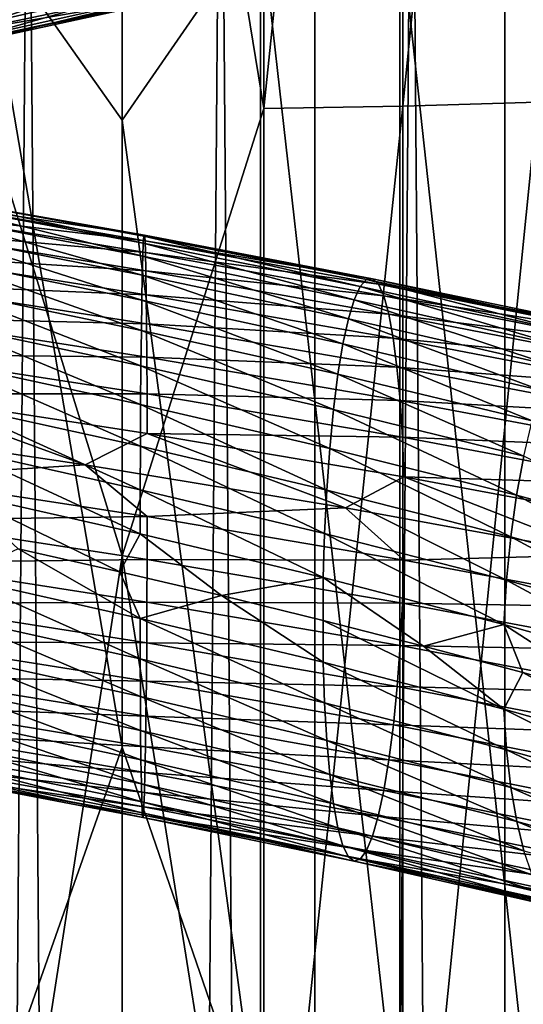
# Model space of a CAD drawing. Header units: metres. Extents: x -44 to 117, y -432 to 89.
# Tile 611 of 656: x -0.8 to 3.14, y -228.22 to -220.5. Entities that reach past the tile are written whole.
import ezdxf

# ---------------------------------------------------------------- set-up
doc = ezdxf.new("R2010")
doc.units = ezdxf.units.M
doc.layers.add('solid_125568', color=7, linetype='CONTINUOUS')

msp = doc.modelspace()

# ---------------------------------------------------------------- linework, layer by layer
at = {"layer": 'solid_125568'}
for points in [[(0, -312.351715, 242.333755), (0, -117.55674, 207.986145), (-1.509208, -117.572006, 207.899582)], [(-1.509208, -312.366974, 242.247192), (0, -312.351715, 242.333755), (-1.509208, -117.572006, 207.899582)], [(1.509208, -312.366974, 242.247192), (1.509208, -117.572006, 207.899582), (0, -117.55674, 207.986145)], [(1.509208, -312.366974, 242.247192), (0, -117.55674, 207.986145), (0, -312.351715, 242.333755)], [(2.998006, -312.412567, 241.988663), (2.998006, -117.617592, 207.641052), (1.509208, -117.572006, 207.899582)], [(1.509208, -312.366974, 242.247192), (2.998006, -312.412567, 241.988663), (1.509208, -117.572006, 207.899582)], [(4.446262, -312.487854, 241.561676), (4.446262, -117.692879, 207.214066), (2.998006, -117.617592, 207.641052)], [(2.998006, -312.412567, 241.988663), (4.446262, -312.487854, 241.561676), (2.998006, -117.617592, 207.641052)], [(2.998006, -316.805725, 217.073853), (2.998006, -122.010742, 182.726242), (4.446262, -121.935455, 183.153229)], [(4.446262, -316.730438, 217.500839), (2.998006, -316.805725, 217.073853), (4.446262, -121.935455, 183.153229)], [(1.509208, -316.851318, 216.815323), (1.509208, -122.056328, 182.467712), (2.998006, -122.010742, 182.726242)], [(2.998006, -316.805725, 217.073853), (1.509208, -316.851318, 216.815323), (2.998006, -122.010742, 182.726242)], [(-1.509208, -316.851318, 216.815323), (-1.509208, -122.056328, 182.467712), (0, -122.071594, 182.381149)], [(0, -316.866577, 216.72876), (-1.509208, -316.851318, 216.815323), (0, -122.071594, 182.381149)], [(0, -316.866577, 216.72876), (0, -122.071594, 182.381149), (1.509208, -122.056328, 182.467712)], [(1.509208, -316.851318, 216.815323), (0, -316.866577, 216.72876), (1.509208, -122.056328, 182.467712)], [(0, -214.391464, 954.002747), (-1.085199, -210.665695, 954.157349), (-1.085199, -221.198395, 953.34967)], [(1.109473, -210.665558, 954.154236), (0, -214.391464, 954.002747), (1.109473, -221.198105, 953.346497)], [(1.109473, -221.198105, 953.346497), (2.201037, -221.179016, 953.130127), (2.201037, -210.657364, 953.937134)], [(1.109473, -210.665558, 954.154236), (1.109473, -221.198105, 953.346497), (2.201037, -210.657364, 953.937134)], [(2.201037, -221.179016, 953.130127), (3.254865, -221.147583, 952.773499), (3.254865, -210.64389, 953.579407)], [(2.201037, -210.657364, 953.937134), (2.201037, -221.179016, 953.130127), (3.254865, -210.64389, 953.579407)], [(0, -224.705765, 953.031067), (0, -214.391464, 954.002747), (-1.085199, -221.198395, 953.34967)], [(1.109473, -221.198105, 953.346497), (0, -214.391464, 954.002747), (0, -224.705765, 953.031067)], [(0, -216.35582, 936.800232), (0, -221.287659, 936.31311), (-1.109473, -219.717224, 936.555359)], [(1.085199, -219.716934, 936.552185), (0, -221.287659, 936.31311), (0, -216.35582, 936.800232)], [(0, -226.205261, 935.698547), (-1.109473, -229.3535, 935.310547), (-1.109473, -219.717224, 936.555359)], [(0, -221.287659, 936.31311), (0, -226.205261, 935.698547), (-1.109473, -219.717224, 936.555359)], [(1.085199, -219.716934, 936.552185), (1.085199, -229.353058, 935.307434), (0, -221.287659, 936.31311)], [(2.177384, -229.382584, 935.51947), (1.085199, -229.353058, 935.307434), (1.085199, -219.716934, 936.552185)], [(2.177384, -219.735779, 936.765442), (2.177384, -229.382584, 935.51947), (1.085199, -219.716934, 936.552185)], [(3.232239, -229.431473, 935.871033), (2.177384, -229.382584, 935.51947), (2.177384, -219.735779, 936.765442)], [(3.232239, -219.766937, 937.119019), (3.232239, -229.431473, 935.871033), (2.177384, -219.735779, 936.765442)], [(-1.09608, -220.532303, 962.491394), (-1.068069, -220.378265, 962.112427), (0.551019, -219.997116, 962.180481)], [(0.564795, -220.150558, 962.560486), (-1.09608, -220.532303, 962.491394), (0.551019, -219.997116, 962.180481)], [(-1.125075, -220.631668, 962.89032), (-1.09608, -220.532303, 962.491394), (0.564795, -220.150558, 962.560486)], [(0.57912, -220.249298, 962.960388), (-1.125075, -220.631668, 962.89032), (0.564795, -220.150558, 962.560486)], [(-1.235208, -220.453323, 964.494873), (-1.209227, -220.587021, 964.111511), (0.623865, -220.202652, 964.183716)], [(0.623865, -220.202652, 964.183716), (-1.209227, -220.587021, 964.111511), (0.609257, -220.276718, 963.781555)], [(-1.153965, -220.67485, 963.299683), (-1.125075, -220.631668, 962.89032), (0.57912, -220.249298, 962.960388)], [(0.594057, -220.291824, 963.370605), (-1.153965, -220.67485, 963.299683), (0.57912, -220.249298, 962.960388)], [(-1.209227, -220.587021, 964.111511), (-1.182073, -220.660416, 963.709961), (0.609257, -220.276718, 963.781555)], [(0.609257, -220.276718, 963.781555), (-1.182073, -220.660416, 963.709961), (0.594057, -220.291824, 963.370605)], [(-1.182073, -220.660416, 963.709961), (-1.153965, -220.67485, 963.299683), (0.594057, -220.291824, 963.370605)], [(2.201037, -231.646255, 951.791016), (3.254865, -231.596939, 951.436462), (3.254865, -221.147583, 952.773499)], [(2.201037, -221.179016, 953.130127), (2.201037, -231.646255, 951.791016), (3.254865, -221.147583, 952.773499)], [(0, -224.705765, 953.031067), (-1.085199, -221.198395, 953.34967), (-1.085199, -231.676636, 952.009338)], [(1.109473, -221.198105, 953.346497), (0, -224.705765, 953.031067), (1.109473, -231.676193, 952.006165)], [(1.109473, -231.676193, 952.006165), (2.201037, -231.646255, 951.791016), (2.201037, -221.179016, 953.130127)], [(1.109473, -221.198105, 953.346497), (1.109473, -231.676193, 952.006165), (2.201037, -221.179016, 953.130127)], [(1.085199, -229.353058, 935.307434), (0, -226.205261, 935.698547), (0, -221.287659, 936.31311)], [(-1.651949, -221.919098, 929.321228), (0.178995, -222.233887, 929.200806), (-1.687325, -222.013214, 928.937073)], [(-1.614712, -221.875076, 929.722778), (0.174466, -222.190857, 929.604126), (-1.651949, -221.919098, 929.321228)], [(0.174466, -222.190857, 929.604126), (0.178995, -222.233887, 929.200806), (-1.651949, -221.919098, 929.321228)], [(0.169812, -222.197189, 930.015137), (0.174466, -222.190857, 929.604126), (-1.614712, -221.875076, 929.722778)], [(-1.576071, -221.880402, 930.131958), (0.169812, -222.197189, 930.015137), (-1.614712, -221.875076, 929.722778)], [(0.165557, -222.252075, 930.424133), (0.169812, -222.197189, 930.015137), (-1.576071, -221.880402, 930.131958)], [(-1.53653, -221.934326, 930.539246), (0.165557, -222.252075, 930.424133), (-1.576071, -221.880402, 930.131958)], [(0.16174, -222.354675, 930.821594), (0.165557, -222.252075, 930.424133), (-1.53653, -221.934326, 930.539246)], [(-1.497075, -222.03598, 930.934998), (0.16174, -222.354675, 930.821594), (-1.53653, -221.934326, 930.539246)], [(-1.687325, -222.013214, 928.937073), (0.182829, -222.327042, 928.814819), (-1.719935, -222.157196, 928.579163)], [(0.178995, -222.233887, 929.200806), (0.182829, -222.327042, 928.814819), (-1.687325, -222.013214, 928.937073)], [(0.158075, -222.504059, 931.197754), (0.16174, -222.354675, 930.821594), (-1.497075, -222.03598, 930.934998)], [(-1.459015, -222.184479, 931.309692), (0.158075, -222.504059, 931.197754), (-1.497075, -222.03598, 930.934998)], [(-1.719935, -222.157196, 928.579163), (0.185931, -222.470078, 928.4552), (-1.748809, -222.346298, 928.253784)], [(0.182829, -222.327042, 928.814819), (0.185931, -222.470078, 928.4552), (-1.719935, -222.157196, 928.579163)], [(0.154351, -222.69928, 931.543091), (0.158075, -222.504059, 931.197754), (-1.459015, -222.184479, 931.309692)], [(-1.423585, -222.378922, 931.653687), (0.154351, -222.69928, 931.543091), (-1.459015, -222.184479, 931.309692)], [(0.16174, -222.354675, 930.821594), (1.818893, -222.696747, 930.88208), (0.165557, -222.252075, 930.424133)], [(0.165557, -222.252075, 930.424133), (1.865944, -222.593765, 930.487488), (0.169812, -222.197189, 930.015137)], [(1.818893, -222.696747, 930.88208), (1.865944, -222.593765, 930.487488), (0.165557, -222.252075, 930.424133)], [(0.169812, -222.197189, 930.015137), (1.913952, -222.538513, 930.08136), (0.174466, -222.190857, 929.604126)], [(1.865944, -222.593765, 930.487488), (1.913952, -222.538513, 930.08136), (0.169812, -222.197189, 930.015137)], [(0.174466, -222.190857, 929.604126), (1.961853, -222.53186, 929.673157), (0.178995, -222.233887, 929.200806)], [(1.913952, -222.538513, 930.08136), (1.961853, -222.53186, 929.673157), (0.174466, -222.190857, 929.604126)], [(0.178995, -222.233887, 929.200806), (2.008101, -222.574585, 929.272461), (0.182829, -222.327042, 928.814819)], [(1.961853, -222.53186, 929.673157), (2.008101, -222.574585, 929.272461), (0.178995, -222.233887, 929.200806)], [(0.182829, -222.327042, 928.814819), (2.051105, -222.66748, 928.888794), (0.185931, -222.470078, 928.4552)], [(2.008101, -222.574585, 929.272461), (2.051105, -222.66748, 928.888794), (0.182829, -222.327042, 928.814819)], [(-1.748809, -222.346298, 928.253784), (0.188672, -222.65831, 928.128113), (-1.773203, -222.574646, 927.966492)], [(0.185931, -222.470078, 928.4552), (0.188672, -222.65831, 928.128113), (-1.748809, -222.346298, 928.253784)], [(0.150733, -222.938293, 931.848938), (0.154351, -222.69928, 931.543091), (-1.423585, -222.378922, 931.653687)], [(-1.391559, -222.617249, 931.958496), (0.150733, -222.938293, 931.848938), (-1.423585, -222.378922, 931.653687)], [(0.158075, -222.504059, 931.197754), (1.773541, -222.846497, 931.255371), (0.16174, -222.354675, 930.821594)], [(1.773541, -222.846497, 931.255371), (1.818893, -222.696747, 930.88208), (0.16174, -222.354675, 930.821594)], [(0.185931, -222.470078, 928.4552), (2.089887, -222.810303, 928.531006), (0.188672, -222.65831, 928.128113)], [(2.051105, -222.66748, 928.888794), (2.089887, -222.810303, 928.531006), (0.185931, -222.470078, 928.4552)], [(0.154351, -222.69928, 931.543091), (1.730703, -223.042084, 931.5979), (0.158075, -222.504059, 931.197754)], [(1.730703, -223.042084, 931.5979), (1.773541, -222.846497, 931.255371), (0.158075, -222.504059, 931.197754)], [(1.865944, -222.593765, 930.487488), (3.545354, -222.960098, 930.727356), (1.913952, -222.538513, 930.08136)], [(1.913952, -222.538513, 930.08136), (3.636576, -222.905121, 930.328613), (1.961853, -222.53186, 929.673157)], [(3.545354, -222.960098, 930.727356), (3.636576, -222.905121, 930.328613), (1.913952, -222.538513, 930.08136)], [(1.961853, -222.53186, 929.673157), (3.727185, -222.898804, 929.927673), (2.008101, -222.574585, 929.272461)], [(3.636576, -222.905121, 930.328613), (3.727185, -222.898804, 929.927673), (1.961853, -222.53186, 929.673157)], [(-1.773203, -222.574646, 927.966492), (0.191286, -222.885864, 927.839233), (-1.79273, -222.836304, 927.722778)], [(0.188672, -222.65831, 928.128113), (0.191286, -222.885864, 927.839233), (-1.773203, -222.574646, 927.966492)], [(0.14755, -223.214386, 932.110474), (0.150733, -222.938293, 931.848938), (-1.391559, -222.617249, 931.958496)], [(-1.363201, -222.892776, 932.219177), (0.14755, -223.214386, 932.110474), (-1.391559, -222.617249, 931.958496)], [(1.818893, -222.696747, 930.88208), (3.455599, -223.062866, 931.114502), (1.865944, -222.593765, 930.487488)], [(3.455599, -223.062866, 931.114502), (3.545354, -222.960098, 930.727356), (1.865944, -222.593765, 930.487488)], [(2.008101, -222.574585, 929.272461), (3.814632, -222.94194, 929.533875), (2.051105, -222.66748, 928.888794)], [(3.727185, -222.898804, 929.927673), (3.814632, -222.94194, 929.533875), (2.008101, -222.574585, 929.272461)], [(0.150733, -222.938293, 931.848938), (1.691477, -223.281418, 931.901062), (0.154351, -222.69928, 931.543091)], [(1.691477, -223.281418, 931.901062), (1.730703, -223.042084, 931.5979), (0.154351, -222.69928, 931.543091)], [(0.188672, -222.65831, 928.128113), (2.124216, -222.998383, 928.205566), (0.191286, -222.885864, 927.839233)], [(2.089887, -222.810303, 928.531006), (2.124216, -222.998383, 928.205566), (0.188672, -222.65831, 928.128113)], [(1.773541, -222.846497, 931.255371), (3.369069, -223.212479, 931.480591), (1.818893, -222.696747, 930.88208)], [(3.369069, -223.212479, 931.480591), (3.455599, -223.062866, 931.114502), (1.818893, -222.696747, 930.88208)], [(2.051105, -222.66748, 928.888794), (3.896322, -223.035309, 929.156555), (2.089887, -222.810303, 928.531006)], [(3.814632, -222.94194, 929.533875), (3.896322, -223.035309, 929.156555), (2.051105, -222.66748, 928.888794)], [(-1.79273, -222.836304, 927.722778), (0.193646, -223.14682, 927.594238), (-1.807115, -223.12532, 927.528442)], [(0.191286, -222.885864, 927.839233), (0.193646, -223.14682, 927.594238), (-1.79273, -222.836304, 927.722778)], [(1.730703, -223.042084, 931.5979), (3.287597, -223.407974, 931.816223), (1.773541, -222.846497, 931.255371)], [(3.287597, -223.407974, 931.816223), (3.369069, -223.212479, 931.480591), (1.773541, -222.846497, 931.255371)], [(2.089887, -222.810303, 928.531006), (3.970348, -223.178665, 928.804443), (2.124216, -222.998383, 928.205566)], [(3.896322, -223.035309, 929.156555), (3.970348, -223.178665, 928.804443), (2.089887, -222.810303, 928.531006)], [(0.14499, -223.519745, 932.323853), (0.14755, -223.214386, 932.110474), (-1.363201, -222.892776, 932.219177)], [(-1.338838, -223.197678, 932.431946), (0.14499, -223.519745, 932.323853), (-1.363201, -222.892776, 932.219177)], [(0.14755, -223.214386, 932.110474), (1.656786, -223.557831, 932.160095), (0.150733, -222.938293, 931.848938)], [(1.656786, -223.557831, 932.160095), (1.691477, -223.281418, 931.901062), (0.150733, -222.938293, 931.848938)], [(0.191286, -222.885864, 927.839233), (2.153811, -223.22583, 927.917969), (0.193646, -223.14682, 927.594238)], [(2.124216, -222.998383, 928.205566), (2.153811, -223.22583, 927.917969), (0.191286, -222.885864, 927.839233)], [(2.124216, -222.998383, 928.205566), (4.035879, -223.36731, 928.483826), (2.153811, -223.22583, 927.917969)], [(3.970348, -223.178665, 928.804443), (4.035879, -223.36731, 928.483826), (2.124216, -222.998383, 928.205566)], [(1.691477, -223.281418, 931.901062), (3.213205, -223.647293, 932.112915), (1.730703, -223.042084, 931.5979)], [(3.213205, -223.647293, 932.112915), (3.287597, -223.407974, 931.816223), (1.730703, -223.042084, 931.5979)], [(-1.807115, -223.12532, 927.528442), (0.195512, -223.435242, 927.398682), (-1.816101, -223.43573, 927.388916)], [(0.193646, -223.14682, 927.594238), (0.195512, -223.435242, 927.398682), (-1.807115, -223.12532, 927.528442)], [(0.193646, -223.14682, 927.594238), (2.178033, -223.486755, 927.673889), (0.195512, -223.435242, 927.398682)], [(2.153811, -223.22583, 927.917969), (2.178033, -223.486755, 927.673889), (0.193646, -223.14682, 927.594238)], [(0.143023, -223.846466, 932.485229), (0.14499, -223.519745, 932.323853), (-1.338838, -223.197678, 932.431946)], [(-1.319011, -223.524078, 932.592957), (0.143023, -223.846466, 932.485229), (-1.338838, -223.197678, 932.431946)], [(0.14499, -223.519745, 932.323853), (1.627329, -223.863464, 932.371216), (0.14755, -223.214386, 932.110474)], [(1.627329, -223.863464, 932.371216), (1.656786, -223.557831, 932.160095), (0.14755, -223.214386, 932.110474)], [(2.153811, -223.22583, 927.917969), (4.092122, -223.595383, 928.200317), (2.178033, -223.486755, 927.673889)], [(4.035879, -223.36731, 928.483826), (4.092122, -223.595383, 928.200317), (2.153811, -223.22583, 927.917969)], [(1.656786, -223.557831, 932.160095), (3.147396, -223.923737, 932.366089), (1.691477, -223.281418, 931.901062)], [(3.147396, -223.923737, 932.366089), (3.213205, -223.647293, 932.112915), (1.691477, -223.281418, 931.901062)], [(-1.816101, -223.43573, 927.388916), (-0.291126, -223.992783, 927.190979), (-2.32092, -223.688614, 927.376099)], [(0.195512, -223.435242, 927.398682), (0.196628, -223.745209, 927.258301), (-1.816101, -223.43573, 927.388916)], [(-1.816101, -223.43573, 927.388916), (0.196628, -223.745209, 927.258301), (-0.291126, -223.992783, 927.190979)], [(0.195512, -223.435242, 927.398682), (2.19613, -223.775208, 927.478821), (0.196628, -223.745209, 927.258301)], [(2.178033, -223.486755, 927.673889), (2.19613, -223.775208, 927.478821), (0.195512, -223.435242, 927.398682)], [(2.178033, -223.486755, 927.673889), (4.137933, -223.856949, 927.959351), (2.19613, -223.775208, 927.478821)], [(4.092122, -223.595383, 928.200317), (4.137933, -223.856949, 927.959351), (2.178033, -223.486755, 927.673889)], [(0.141561, -224.186661, 932.590759), (0.143023, -223.846466, 932.485229), (-1.319011, -223.524078, 932.592957)], [(-1.304319, -223.86409, 932.698425), (0.141561, -224.186661, 932.590759), (-1.319011, -223.524078, 932.592957)], [(0.143023, -223.846466, 932.485229), (1.603587, -224.19043, 932.530579), (0.14499, -223.519745, 932.323853)], [(1.603587, -224.19043, 932.530579), (1.627329, -223.863464, 932.371216), (0.14499, -223.519745, 932.323853)], [(1.627329, -223.863464, 932.371216), (3.091372, -224.229462, 932.572144), (1.656786, -223.557831, 932.160095)], [(3.091372, -224.229462, 932.572144), (3.147396, -223.923737, 932.366089), (1.656786, -223.557831, 932.160095)], [(-2.32092, -223.688614, 927.376099), (-0.291126, -223.992783, 927.190979), (-1.816488, -224.08931, 927.293579)], [(0.196628, -223.745209, 927.258301), (1.749638, -224.329498, 927.221558), (-0.291126, -223.992783, 927.190979)], [(0.196628, -223.745209, 927.258301), (2.207336, -224.085236, 927.338501), (1.749638, -224.329498, 927.221558)], [(2.19613, -223.775208, 927.478821), (2.207336, -224.085236, 927.338501), (0.196628, -223.745209, 927.258301)], [(2.19613, -223.775208, 927.478821), (4.172059, -224.146011, 927.766418), (2.207336, -224.085236, 927.338501)], [(4.137933, -223.856949, 927.959351), (4.172059, -224.146011, 927.766418), (2.19613, -223.775208, 927.478821)], [(0.140522, -224.53241, 932.636536), (0.141561, -224.186661, 932.590759), (-1.304319, -223.86409, 932.698425)], [(-1.295357, -224.209824, 932.744385), (0.140522, -224.53241, 932.636536), (-1.304319, -223.86409, 932.698425)], [(0.141561, -224.186661, 932.590759), (1.585986, -224.530823, 932.63446), (0.143023, -223.846466, 932.485229)], [(1.585986, -224.530823, 932.63446), (1.603587, -224.19043, 932.530579), (0.143023, -223.846466, 932.485229)], [(1.603587, -224.19043, 932.530579), (3.046123, -224.556595, 932.727295), (1.627329, -223.863464, 932.371216)], [(3.046123, -224.556595, 932.727295), (3.091372, -224.229462, 932.572144), (1.627329, -223.863464, 932.371216)], [(3.091372, -224.229462, 932.572144), (4.520325, -224.618347, 932.924927), (3.147396, -223.923737, 932.366089)], [(-0.291126, -223.992783, 927.190979), (0.196337, -224.398315, 927.161743), (-1.816488, -224.08931, 927.293579)], [(-0.291126, -223.992783, 927.190979), (1.749638, -224.329498, 927.221558), (0.196337, -224.398315, 927.161743)], [(-1.816488, -224.08931, 927.293579), (0.196337, -224.398315, 927.161743), (-1.807273, -224.426498, 927.338562)], [(2.207336, -224.085236, 927.338501), (3.771637, -224.698807, 927.466736), (1.749638, -224.329498, 927.221558)], [(2.207336, -224.085236, 927.338501), (4.193229, -224.456635, 927.627136), (3.771637, -224.698807, 927.466736)], [(4.172059, -224.146011, 927.766418), (4.193229, -224.456635, 927.627136), (2.207336, -224.085236, 927.338501)], [(0.140522, -224.53241, 932.636536), (1.574958, -224.87674, 932.678955), (0.141561, -224.186661, 932.590759)], [(1.574958, -224.87674, 932.678955), (1.585986, -224.530823, 932.63446), (0.141561, -224.186661, 932.590759)], [(-1.295357, -224.209824, 932.744385), (-0.813833, -224.649918, 932.675354), (-0.019092, -224.830002, 932.624695)], [(-1.295357, -224.209824, 932.744385), (-0.019092, -224.830002, 932.624695), (0.140522, -224.53241, 932.636536)], [(1.585986, -224.530823, 932.63446), (3.012582, -224.897202, 932.82782), (1.603587, -224.19043, 932.530579)], [(3.012582, -224.897202, 932.82782), (3.046123, -224.556595, 932.727295), (1.603587, -224.19043, 932.530579)], [(3.046123, -224.556595, 932.727295), (4.454082, -224.945526, 933.073486), (3.091372, -224.229462, 932.572144)], [(4.454082, -224.945526, 933.073486), (4.520325, -224.618347, 932.924927), (3.091372, -224.229462, 932.572144)], [(1.749638, -224.329498, 927.221558), (2.207146, -224.738602, 927.240723), (0.196337, -224.398315, 927.161743)], [(1.749638, -224.329498, 927.221558), (3.771637, -224.698807, 927.466736), (2.207146, -224.738602, 927.240723)], [(0.196337, -224.398315, 927.161743), (0.195546, -224.735504, 927.206604), (-1.807273, -224.426498, 927.338562)], [(0.196337, -224.398315, 927.161743), (2.207146, -224.738602, 927.240723), (0.195546, -224.735504, 927.206604)], [(-1.807273, -224.426498, 927.338562), (0.195546, -224.735504, 927.206604), (-1.792405, -224.758804, 927.442261)], [(0.140522, -224.53241, 932.636536), (-0.019092, -224.830002, 932.624695), (0.778387, -225.017441, 932.620178)], [(0.140522, -224.53241, 932.636536), (0.778387, -225.017441, 932.620178), (1.574958, -224.87674, 932.678955)], [(1.574958, -224.87674, 932.678955), (2.991688, -225.243378, 932.869934), (1.585986, -224.530823, 932.63446)], [(2.991688, -225.243378, 932.869934), (3.012582, -224.897202, 932.82782), (1.585986, -224.530823, 932.63446)], [(3.012582, -224.897202, 932.82782), (4.40498, -225.286362, 933.168945), (3.046123, -224.556595, 932.727295)], [(4.40498, -225.286362, 933.168945), (4.454082, -224.945526, 933.073486), (3.046123, -224.556595, 932.727295)], [(-1.29605, -224.873871, 932.647339), (0.139944, -225.196045, 932.538269), (-0.813833, -224.649918, 932.675354)], [(0.139944, -225.196045, 932.538269), (-0.019092, -224.830002, 932.624695), (-0.813833, -224.649918, 932.675354)], [(0, -234.959061, 951.54834), (0, -224.705765, 953.031067), (-1.085199, -231.676636, 952.009338)], [(1.109473, -231.676193, 952.006165), (0, -224.705765, 953.031067), (0, -234.959061, 951.54834)], [(3.771637, -224.698807, 927.466736), (4.193141, -225.110962, 927.528015), (2.207146, -224.738602, 927.240723)], [(0.195546, -224.735504, 927.206604), (0.194253, -225.067947, 927.310425), (-1.792405, -224.758804, 927.442261)], [(-1.792405, -224.758804, 927.442261), (0.194253, -225.067947, 927.310425), (-1.772542, -225.078918, 927.601013)], [(0.195546, -224.735504, 927.206604), (2.196355, -225.075989, 927.284241), (0.194253, -225.067947, 927.310425)], [(2.207146, -224.738602, 927.240723), (2.196355, -225.075989, 927.284241), (0.195546, -224.735504, 927.206604)], [(2.207146, -224.738602, 927.240723), (4.193141, -225.110962, 927.528015), (2.196355, -225.075989, 927.284241)], [(-1.305165, -225.192078, 932.504333), (0.140938, -225.513824, 932.394348), (-1.29605, -224.873871, 932.647339)], [(0.140938, -225.513824, 932.394348), (0.139944, -225.196045, 932.538269), (-1.29605, -224.873871, 932.647339)], [(0.139944, -225.196045, 932.538269), (0.778387, -225.017441, 932.620178), (-0.019092, -224.830002, 932.624695)], [(1.574958, -224.87674, 932.678955), (0.778387, -225.017441, 932.620178), (1.574329, -225.212051, 932.661926)], [(1.574958, -224.87674, 932.678955), (1.574329, -225.212051, 932.661926), (2.36296, -225.413177, 932.749329)], [(1.574958, -224.87674, 932.678955), (2.36296, -225.413177, 932.749329), (2.991688, -225.243378, 932.869934)], [(2.991688, -225.243378, 932.869934), (4.374458, -225.632919, 933.207642), (3.012582, -224.897202, 932.82782)], [(4.374458, -225.632919, 933.207642), (4.40498, -225.286362, 933.168945), (3.012582, -224.897202, 932.82782)], [(0.139944, -225.196045, 932.538269), (1.574501, -225.540558, 932.579407), (0.778387, -225.017441, 932.620178)], [(1.574501, -225.540558, 932.579407), (1.574329, -225.212051, 932.661926), (0.778387, -225.017441, 932.620178)], [(0.194253, -225.067947, 927.310425), (0.192314, -225.388367, 927.469543), (-1.772542, -225.078918, 927.601013)], [(-1.772542, -225.078918, 927.601013), (0.192314, -225.388367, 927.469543), (-1.748327, -225.379578, 927.811157)], [(0.194253, -225.067947, 927.310425), (2.178915, -225.408691, 927.386475), (0.192314, -225.388367, 927.469543)], [(2.196355, -225.075989, 927.284241), (2.178915, -225.408691, 927.386475), (0.194253, -225.067947, 927.310425)], [(2.196355, -225.075989, 927.284241), (4.172472, -225.448776, 927.569214), (2.178915, -225.408691, 927.386475)], [(4.193141, -225.110962, 927.528015), (4.172472, -225.448776, 927.569214), (2.196355, -225.075989, 927.284241)], [(-1.319697, -225.487839, 932.306091), (0.142658, -225.809021, 932.194885), (-1.305165, -225.192078, 932.504333)], [(0.142658, -225.809021, 932.194885), (0.140938, -225.513824, 932.394348), (-1.305165, -225.192078, 932.504333)], [(1.585593, -225.858322, 932.435486), (1.574501, -225.540558, 932.579407), (0.139944, -225.196045, 932.538269)], [(0.140938, -225.513824, 932.394348), (1.585593, -225.858322, 932.435486), (0.139944, -225.196045, 932.538269)], [(2.991357, -225.907959, 932.768982), (2.36296, -225.413177, 932.749329), (1.574329, -225.212051, 932.661926)], [(1.574501, -225.540558, 932.579407), (2.991357, -225.907959, 932.768982), (1.574329, -225.212051, 932.661926)], [(2.991688, -225.243378, 932.869934), (2.36296, -225.413177, 932.749329), (3.14045, -225.620575, 932.881653)], [(2.991688, -225.243378, 932.869934), (3.14045, -225.620575, 932.881653), (3.905435, -225.834625, 933.05835)], [(2.991688, -225.243378, 932.869934), (3.905435, -225.834625, 933.05835), (4.374458, -225.632919, 933.207642)], [(-1.748327, -225.379578, 927.811157), (0.189597, -225.689438, 927.680298), (-1.72032, -225.653488, 928.069031)], [(0.192314, -225.388367, 927.469543), (0.189597, -225.689438, 927.680298), (-1.748327, -225.379578, 927.811157)], [(0.192314, -225.388367, 927.469543), (2.155193, -225.729385, 927.54364), (0.189597, -225.689438, 927.680298)], [(2.178915, -225.408691, 927.386475), (2.155193, -225.729385, 927.54364), (0.192314, -225.388367, 927.469543)], [(2.178915, -225.408691, 927.386475), (4.139081, -225.781815, 927.668091), (2.155193, -225.729385, 927.54364)], [(4.172472, -225.448776, 927.569214), (4.139081, -225.781815, 927.668091), (2.178915, -225.408691, 927.386475)], [(2.991357, -225.907959, 932.768982), (3.14045, -225.620575, 932.881653), (2.36296, -225.413177, 932.749329)], [(-1.339334, -225.7547, 932.058472), (0.144904, -226.075195, 931.945923), (-1.319697, -225.487839, 932.306091)], [(0.144904, -226.075195, 931.945923), (0.142658, -225.809021, 932.194885), (-1.319697, -225.487839, 932.306091)], [(1.603547, -226.153488, 932.236572), (1.585593, -225.858322, 932.435486), (0.140938, -225.513824, 932.394348)], [(0.142658, -225.809021, 932.194885), (1.603547, -226.153488, 932.236572), (0.140938, -225.513824, 932.394348)], [(3.012423, -226.226166, 932.62616), (2.991357, -225.907959, 932.768982), (1.574501, -225.540558, 932.579407)], [(1.585593, -225.858322, 932.435486), (3.012423, -226.226166, 932.62616), (1.574501, -225.540558, 932.579407)], [(-1.72032, -225.653488, 928.069031), (0.186055, -225.963898, 927.938965), (-1.688724, -225.893417, 928.370911)], [(0.189597, -225.689438, 927.680298), (0.186055, -225.963898, 927.938965), (-1.72032, -225.653488, 928.069031)], [(2.991357, -225.907959, 932.768982), (4.374257, -226.298843, 933.105286), (3.14045, -225.620575, 932.881653)], [(4.374257, -226.298843, 933.105286), (3.905435, -225.834625, 933.05835), (3.14045, -225.620575, 932.881653)], [(0.189597, -225.689438, 927.680298), (2.125573, -226.030762, 927.752136), (0.186055, -225.963898, 927.938965)], [(2.155193, -225.729385, 927.54364), (2.125573, -226.030762, 927.752136), (0.189597, -225.689438, 927.680298)], [(2.155193, -225.729385, 927.54364), (4.093843, -226.102768, 927.820984), (2.125573, -226.030762, 927.752136)], [(4.139081, -225.781815, 927.668091), (4.093843, -226.102768, 927.820984), (2.155193, -225.729385, 927.54364)], [(-1.363762, -225.986176, 931.767456), (0.147477, -226.305878, 931.65332), (-1.339334, -225.7547, 932.058472)], [(0.147477, -226.305878, 931.65332), (0.144904, -226.075195, 931.945923), (-1.339334, -225.7547, 932.058472)], [(1.627653, -226.419586, 931.988464), (1.603547, -226.153488, 932.236572), (0.142658, -225.809021, 932.194885)], [(0.144904, -226.075195, 931.945923), (1.627653, -226.419586, 931.988464), (0.142658, -225.809021, 932.194885)], [(3.046409, -226.52182, 932.429321), (3.012423, -226.226166, 932.62616), (1.585593, -225.858322, 932.435486)], [(1.603547, -226.153488, 932.236572), (3.046409, -226.52182, 932.429321), (1.585593, -225.858322, 932.435486)], [(-1.688724, -225.893417, 928.370911), (0.182, -226.204514, 928.241821), (-1.6536, -226.093063, 928.712097)], [(0.186055, -225.963898, 927.938965), (0.182, -226.204514, 928.241821), (-1.688724, -225.893417, 928.370911)], [(0.186055, -225.963898, 927.938965), (2.09052, -226.305527, 928.00824), (0.182, -226.204514, 928.241821)], [(2.125573, -226.030762, 927.752136), (2.09052, -226.305527, 928.00824), (0.186055, -225.963898, 927.938965)], [(4.405057, -226.617935, 932.964478), (4.374257, -226.298843, 933.105286), (2.991357, -225.907959, 932.768982)], [(3.012423, -226.226166, 932.62616), (4.405057, -226.617935, 932.964478), (2.991357, -225.907959, 932.768982)], [(-1.392591, -226.175797, 931.438904), (0.150254, -226.494629, 931.32312), (-1.363762, -225.986176, 931.767456)], [(0.150254, -226.494629, 931.32312), (0.147477, -226.305878, 931.65332), (-1.363762, -225.986176, 931.767456)], [(2.125573, -226.030762, 927.752136), (4.037652, -226.404297, 928.024353), (2.09052, -226.305527, 928.00824)], [(4.093843, -226.102768, 927.820984), (4.037652, -226.404297, 928.024353), (2.125573, -226.030762, 927.752136)], [(-1.6536, -226.093063, 928.712097), (0.177967, -226.404953, 928.584351), (-1.615613, -226.249603, 929.084229)], [(0.182, -226.204514, 928.241821), (0.177967, -226.404953, 928.584351), (-1.6536, -226.093063, 928.712097)], [(1.6572, -226.650131, 931.697144), (1.627653, -226.419586, 931.988464), (0.144904, -226.075195, 931.945923)], [(0.147477, -226.305878, 931.65332), (1.6572, -226.650131, 931.697144), (0.144904, -226.075195, 931.945923)], [(-1.425154, -226.317169, 931.078735), (0.153391, -226.635056, 930.961182), (-1.392591, -226.175797, 931.438904)], [(0.153391, -226.635056, 930.961182), (0.150254, -226.494629, 931.32312), (-1.392591, -226.175797, 931.438904)], [(3.092104, -226.788422, 932.184326), (3.046409, -226.52182, 932.429321), (1.603547, -226.153488, 932.236572)], [(1.627653, -226.419586, 931.988464), (3.092104, -226.788422, 932.184326), (1.603547, -226.153488, 932.236572)], [(-1.615613, -226.249603, 929.084229), (0.174229, -226.562408, 928.957947), (-1.576134, -226.361053, 929.477783)], [(0.177967, -226.404953, 928.584351), (0.174229, -226.562408, 928.957947), (-1.615613, -226.249603, 929.084229)], [(0, -226.205261, 935.698547), (0, -231.105301, 934.956909), (-1.109473, -229.3535, 935.310547)], [(1.085199, -229.353058, 935.307434), (0, -231.105301, 934.956909), (0, -226.205261, 935.698547)], [(0.182, -226.204514, 928.241821), (2.050855, -226.546448, 928.30835), (0.177967, -226.404953, 928.584351)], [(2.09052, -226.305527, 928.00824), (2.050855, -226.546448, 928.30835), (0.182, -226.204514, 928.241821)], [(4.45469, -226.914597, 932.771362), (4.405057, -226.617935, 932.964478), (3.012423, -226.226166, 932.62616)], [(3.046409, -226.52182, 932.429321), (4.45469, -226.914597, 932.771362), (3.012423, -226.226166, 932.62616)], [(-1.460558, -226.405334, 930.693481), (0.157184, -226.722198, 930.574097), (-1.425154, -226.317169, 931.078735)], [(0.157184, -226.722198, 930.574097), (0.153391, -226.635056, 930.961182), (-1.425154, -226.317169, 931.078735)], [(1.691555, -226.838715, 931.36853), (1.6572, -226.650131, 931.697144), (0.147477, -226.305878, 931.65332)], [(0.150254, -226.494629, 931.32312), (1.691555, -226.838715, 931.36853), (0.147477, -226.305878, 931.65332)], [(2.09052, -226.305527, 928.00824), (3.971481, -226.679092, 928.274597), (2.050855, -226.546448, 928.30835)], [(4.037652, -226.404297, 928.024353), (3.971481, -226.679092, 928.274597), (2.09052, -226.305527, 928.00824)], [(-1.576134, -226.361053, 929.477783), (0.170439, -226.67485, 929.353149), (-1.536581, -226.42543, 929.883484)], [(0.174229, -226.562408, 928.957947), (0.170439, -226.67485, 929.353149), (-1.576134, -226.361053, 929.477783)], [(-1.536581, -226.42543, 929.883484), (0.166202, -226.740234, 929.76062), (-1.497882, -226.440796, 930.29187)], [(0.170439, -226.67485, 929.353149), (0.166202, -226.740234, 929.76062), (-1.536581, -226.42543, 929.883484)], [(-1.497882, -226.440796, 930.29187), (0.161615, -226.756653, 930.170715), (-1.460558, -226.405334, 930.693481)], [(0.161615, -226.756653, 930.170715), (0.157184, -226.722198, 930.574097), (-1.460558, -226.405334, 930.693481)], [(0.177967, -226.404953, 928.584351), (2.007707, -226.747208, 928.64801), (0.174229, -226.562408, 928.957947)], [(2.050855, -226.546448, 928.30835), (2.007707, -226.747208, 928.64801), (0.177967, -226.404953, 928.584351)], [(3.148293, -227.019516, 931.897034), (3.092104, -226.788422, 932.184326), (1.627653, -226.419586, 931.988464)], [(1.6572, -226.650131, 931.697144), (3.148293, -227.019516, 931.897034), (1.627653, -226.419586, 931.988464)], [(0.166202, -226.740234, 929.76062), (0.161615, -226.756653, 930.170715), (-1.497882, -226.440796, 930.29187)], [(1.73036, -226.978928, 931.008545), (1.691555, -226.838715, 931.36853), (0.150254, -226.494629, 931.32312)], [(0.153391, -226.635056, 930.961182), (1.73036, -226.978928, 931.008545), (0.150254, -226.494629, 931.32312)], [(0.174229, -226.562408, 928.957947), (1.962282, -226.904968, 929.018738), (0.170439, -226.67485, 929.353149)], [(2.007707, -226.747208, 928.64801), (1.962282, -226.904968, 929.018738), (0.174229, -226.562408, 928.957947)], [(2.050855, -226.546448, 928.30835), (3.896653, -226.919937, 928.568237), (2.007707, -226.747208, 928.64801)], [(3.971481, -226.679092, 928.274597), (3.896653, -226.919937, 928.568237), (2.050855, -226.546448, 928.30835)], [(4.521455, -227.182312, 932.531738), (4.45469, -226.914597, 932.771362), (3.046409, -226.52182, 932.429321)], [(3.092104, -226.788422, 932.184326), (4.521455, -227.182312, 932.531738), (3.046409, -226.52182, 932.429321)], [(1.773312, -227.065857, 930.623718), (1.73036, -226.978928, 931.008545), (0.153391, -226.635056, 930.961182)], [(0.157184, -226.722198, 930.574097), (1.773312, -227.065857, 930.623718), (0.153391, -226.635056, 930.961182)], [(3.21384, -227.208649, 931.573242), (3.148293, -227.019516, 931.897034), (1.6572, -226.650131, 931.697144)], [(1.691555, -226.838715, 931.36853), (3.21384, -227.208649, 931.573242), (1.6572, -226.650131, 931.697144)], [(1.819451, -227.100052, 930.222961), (1.773312, -227.065857, 930.623718), (0.157184, -226.722198, 930.574097)], [(0.161615, -226.756653, 930.170715), (1.819451, -227.100052, 930.222961), (0.157184, -226.722198, 930.574097)], [(0.170439, -226.67485, 929.353149), (1.915262, -227.0177, 929.411072), (0.166202, -226.740234, 929.76062)], [(1.962282, -226.904968, 929.018738), (1.915262, -227.0177, 929.411072), (0.170439, -226.67485, 929.353149)], [(0.166202, -226.740234, 929.76062), (1.867277, -227.083389, 929.815613), (0.161615, -226.756653, 930.170715)], [(1.867277, -227.083389, 929.815613), (1.819451, -227.100052, 930.222961), (0.161615, -226.756653, 930.170715)], [(1.915262, -227.0177, 929.411072), (1.867277, -227.083389, 929.815613), (0.166202, -226.740234, 929.76062)], [(2.007707, -226.747208, 928.64801), (3.814875, -227.120499, 928.900879), (1.962282, -226.904968, 929.018738)], [(3.896653, -226.919937, 928.568237), (3.814875, -227.120499, 928.900879), (2.007707, -226.747208, 928.64801)], [(4.603649, -227.414627, 932.251221), (4.521455, -227.182312, 932.531738), (3.092104, -226.788422, 932.184326)], [(3.148293, -227.019516, 931.897034), (4.603649, -227.414627, 932.251221), (3.092104, -226.788422, 932.184326)], [(3.287876, -227.349426, 931.218933), (3.21384, -227.208649, 931.573242), (1.691555, -226.838715, 931.36853)], [(1.73036, -226.978928, 931.008545), (3.287876, -227.349426, 931.218933), (1.691555, -226.838715, 931.36853)], [(1.962282, -226.904968, 929.018738), (3.728274, -227.277954, 929.264404), (1.915262, -227.0177, 929.411072)], [(3.814875, -227.120499, 928.900879), (3.728274, -227.277954, 929.264404), (1.962282, -226.904968, 929.018738)], [(3.369503, -227.43692, 930.840454), (3.287876, -227.349426, 931.218933), (1.73036, -226.978928, 931.008545)], [(1.773312, -227.065857, 930.623718), (3.369503, -227.43692, 930.840454), (1.73036, -226.978928, 931.008545)], [(1.915262, -227.0177, 929.411072), (3.638552, -227.39032, 929.649414), (1.867277, -227.083389, 929.815613)], [(3.728274, -227.277954, 929.264404), (3.638552, -227.39032, 929.649414), (1.915262, -227.0177, 929.411072)], [(3.456834, -227.47168, 930.446594), (3.369503, -227.43692, 930.840454), (1.773312, -227.065857, 930.623718)], [(1.819451, -227.100052, 930.222961), (3.456834, -227.47168, 930.446594), (1.773312, -227.065857, 930.623718)], [(1.867277, -227.083389, 929.815613), (3.54736, -227.455536, 930.046509), (1.819451, -227.100052, 930.222961)], [(3.54736, -227.455536, 930.046509), (3.456834, -227.47168, 930.446594), (1.819451, -227.100052, 930.222961)], [(3.638552, -227.39032, 929.649414), (3.54736, -227.455536, 930.046509), (1.867277, -227.083389, 929.815613)]]:
    msp.add_3dface(points, dxfattribs=at)

doc.saveas('drawing.dxf')
